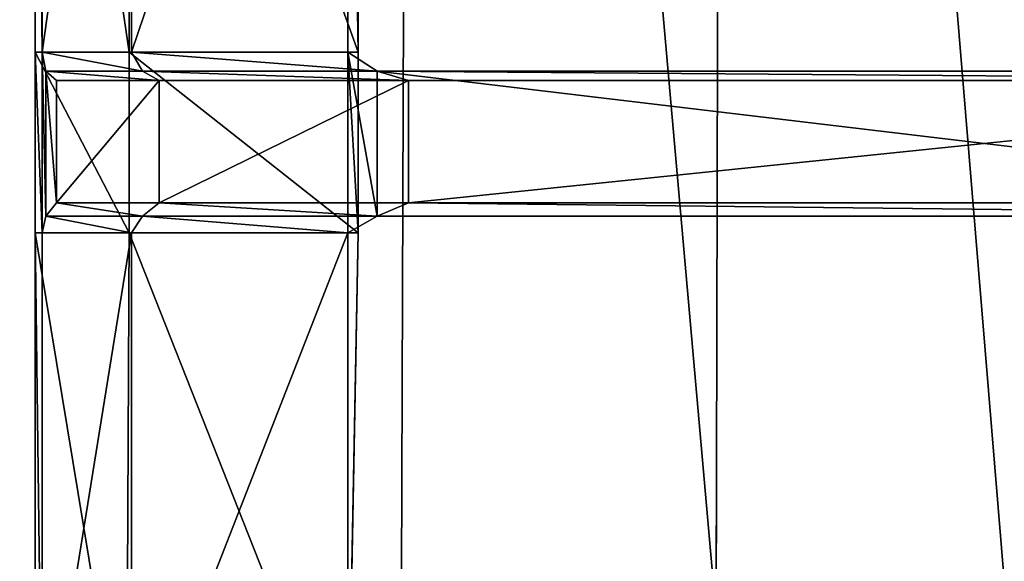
# Model space of a CAD drawing. Extents: x 0 to 31, y 0 to 21.2.
# Tile 398 of 574: x 20.8 to 23, y 5.9 to 7.1. Entities that reach past the tile are written whole.
import ezdxf

# ---------------------------------------------------------------- set-up
doc = ezdxf.new("R2010")
doc.units = 0
doc.header["$MEASUREMENT"] = 0
doc.layers.get('0').update_dxf_attribs({"color": 13, "linetype": 'CONTINUOUS'})
for name, color, linetype in [('CAST_IRON', 250, 'CONTINUOUS'), ('GALVANIZED_METAL', 252, 'CONTINUOUS'), ('GRATES', 250, 'CONTINUOUS')]:
    doc.layers.add(name, color=color, linetype=linetype)

# ---------------------------------------------------------------- blocks, each defined once
blk = doc.blocks.new('NGM5058UC_TRADECAD_DXF')
at = {"layer": 'CAST_IRON', "color": 0}
for p, q in [((6.1889, 2.72605, -0.18725), (6.1622, -4.78625, -0.18725)), ((6.1889, 2.72605, -0.18725), (6.1622, -4.78625, -0.18725)), ((6.8616, -4.87565, -0.18725), (6.8794, 2.72605, -0.18725)), ((6.8616, -4.87565, -0.18725), (6.8794, 2.72605, -0.18725))]:
    blk.add_line(p, q, dxfattribs=at)
at = {"layer": 'GRATES', "color": 0}
for p, q in [((5.3485, -2.21025, 0.70725), (5.3485, -3.62655, 0.70725)), ((5.3485, -2.21025, 0.70725), (5.3485, -3.62655, 0.70725)), ((5.3642, -3.62655, 0.98805), (5.3642, -2.21025, 0.98805)), ((5.3642, -3.62655, 0.98805), (5.3642, -2.21025, 0.98805)), ((5.5578, -3.62655, 0.70725), (5.5578, -2.21025, 0.70725)), ((5.5578, -3.62655, 0.70725), (5.5578, -2.21025, 0.70725)), ((5.5623, -2.21025, 0.98805), (5.5623, -3.62655, 0.98805)), ((5.5623, -2.21025, 0.98805), (5.5623, -3.62655, 0.98805)), ((6.0434, -3.62655, 0.98805), (6.0434, -2.21025, 0.98805)), ((6.0434, -3.62655, 0.98805), (6.0434, -2.21025, 0.98805)), ((6.066, -2.21025, 0.70725), (6.066, -3.62655, 0.70725)), ((6.066, -2.21025, 0.70725), (6.066, -3.62655, 0.70725)), ((5.3485, -3.62655, 0.70725), (5.5578, -3.62655, 0.70725)), ((5.3642, -3.62655, 0.98805), (5.3485, -3.62655, 0.70725)), ((5.3485, -3.62655, 0.70725), (5.5578, -3.62655, 0.70725)), ((5.3485, -3.62655, 0.70725), (5.3485, -4.02735, 0.70725)), ((5.3642, -3.62655, 0.98805), (5.3485, -3.62655, 0.70725)), ((5.3485, -3.62655, 0.70725), (5.3485, -4.02735, 0.70725)), ((5.5623, -3.62655, 0.98805), (5.3642, -3.62655, 0.98805)), ((5.3642, -3.62655, 0.98805), (5.3642, -4.02735, 0.98805)), ((5.3642, -3.62655, 0.98805), (5.372, -3.66835, 1.46245)), ((5.3642, -3.62655, 0.98805), (5.3642, -4.02735, 0.98805)), ((5.3642, -3.62655, 0.98805), (5.372, -3.66835, 1.46245)), ((5.5623, -3.62655, 0.98805), (5.3642, -3.62655, 0.98805)), ((5.5578, -4.02735, 0.70725), (5.5578, -3.62655, 0.70725)), ((6.066, -3.62655, 0.70725), (5.5578, -3.62655, 0.70725)), ((5.5578, -4.02735, 0.70725), (5.5578, -3.62655, 0.70725)), ((6.066, -3.62655, 0.70725), (5.5578, -3.62655, 0.70725)), ((5.5623, -3.62655, 0.98805), (5.5868, -3.66835, 1.46245)), ((6.0434, -3.62655, 0.98805), (5.5623, -3.62655, 0.98805)), ((5.5623, -3.62655, 0.98805), (5.5868, -3.66835, 1.46245)), ((6.0434, -3.62655, 0.98805), (5.5623, -3.62655, 0.98805)), ((6.066, -3.62655, 0.70725), (6.0434, -3.62655, 0.98805)), ((6.066, -3.62655, 0.70725), (6.0434, -3.62655, 0.98805)), ((6.0434, -4.02735, 0.98805), (6.0434, -3.62655, 0.98805)), ((6.1084, -3.66835, 1.46245), (6.0434, -3.62655, 0.98805)), ((6.0434, -4.02735, 0.98805), (6.0434, -3.62655, 0.98805)), ((6.1084, -3.66835, 1.46245), (6.0434, -3.62655, 0.98805)), ((6.066, -3.62655, 0.70725), (6.066, -4.02735, 0.70725)), ((6.066, -3.62655, 0.70725), (6.066, -4.02735, 0.70725)), ((5.372, -3.66835, 1.46245), (5.372, -3.99085, 1.46245)), ((5.372, -3.66835, 1.46245), (5.3958, -3.68915, 1.85405)), ((5.372, -3.66835, 1.46245), (5.372, -3.99085, 1.46245)), ((5.5868, -3.66835, 1.46245), (5.372, -3.66835, 1.46245)), ((5.372, -3.66835, 1.46245), (5.3958, -3.68915, 1.85405)), ((5.5868, -3.66835, 1.46245), (5.372, -3.66835, 1.46245)), ((5.624, -3.68915, 1.85405), (5.5868, -3.66835, 1.46245)), ((5.5868, -3.66835, 1.46245), (6.1084, -3.66835, 1.46245)), ((5.5868, -3.66835, 1.46245), (6.1084, -3.66835, 1.46245)), ((5.624, -3.68915, 1.85405), (5.5868, -3.66835, 1.46245)), ((6.1084, -3.66835, 1.46245), (6.1781, -3.68915, 1.85405)), ((6.1084, -3.99085, 1.46245), (6.1084, -3.66835, 1.46245)), ((8.8123, -3.66835, 1.46245), (6.1084, -3.66835, 1.46245)), ((6.1084, -3.99085, 1.46245), (6.1084, -3.66835, 1.46245)), ((8.8123, -3.66835, 1.46245), (6.1084, -3.66835, 1.46245)), ((6.1084, -3.66835, 1.46245), (6.1781, -3.68915, 1.85405)), ((5.3958, -3.96125, 1.85405), (5.3958, -3.68915, 1.85405)), ((5.3958, -3.68915, 1.85405), (5.624, -3.68915, 1.85405)), ((5.3958, -3.96125, 1.85405), (5.3958, -3.68915, 1.85405)), ((5.3958, -3.68915, 1.85405), (5.624, -3.68915, 1.85405)), ((5.624, -3.68915, 1.85405), (5.624, -3.96125, 1.85405)), ((6.1781, -3.68915, 1.85405), (5.624, -3.68915, 1.85405)), ((5.624, -3.68915, 1.85405), (5.624, -3.96125, 1.85405)), ((6.1781, -3.68915, 1.85405), (5.624, -3.68915, 1.85405)), ((8.8131, -3.68915, 1.81625), (6.1781, -3.68915, 1.85405)), ((6.1781, -3.96125, 1.85405), (6.1781, -3.68915, 1.85405)), ((8.8131, -3.68915, 1.81625), (6.1781, -3.68915, 1.85405)), ((6.1781, -3.96125, 1.85405), (6.1781, -3.68915, 1.85405)), ((5.3958, -3.96125, 1.85405), (5.372, -3.99085, 1.46245)), ((5.3958, -3.96125, 1.85405), (5.372, -3.99085, 1.46245)), ((5.624, -3.96125, 1.85405), (5.3958, -3.96125, 1.85405)), ((5.624, -3.96125, 1.85405), (5.3958, -3.96125, 1.85405)), ((5.624, -3.96125, 1.85405), (5.5868, -3.99085, 1.46245)), ((5.624, -3.96125, 1.85405), (5.5868, -3.99085, 1.46245)), ((6.1781, -3.96125, 1.85405), (5.624, -3.96125, 1.85405)), ((6.1781, -3.96125, 1.85405), (5.624, -3.96125, 1.85405)), ((6.1084, -3.99085, 1.46245), (6.1781, -3.96125, 1.85405)), ((6.1084, -3.99085, 1.46245), (6.1781, -3.96125, 1.85405)), ((6.1781, -3.96125, 1.85405), (8.8131, -3.96125, 1.81625)), ((6.1781, -3.96125, 1.85405), (8.8131, -3.96125, 1.81625)), ((5.372, -3.99085, 1.46245), (5.3642, -4.02735, 0.98805)), ((5.372, -3.99085, 1.46245), (5.3642, -4.02735, 0.98805)), ((5.5868, -3.99085, 1.46245), (5.372, -3.99085, 1.46245)), ((5.5868, -3.99085, 1.46245), (5.372, -3.99085, 1.46245)), ((5.5623, -4.02735, 0.98805), (5.5868, -3.99085, 1.46245)), ((5.5623, -4.02735, 0.98805), (5.5868, -3.99085, 1.46245)), ((5.5868, -3.99085, 1.46245), (6.1084, -3.99085, 1.46245)), ((5.5868, -3.99085, 1.46245), (6.1084, -3.99085, 1.46245)), ((6.0434, -4.02735, 0.98805), (6.1084, -3.99085, 1.46245)), ((6.0434, -4.02735, 0.98805), (6.1084, -3.99085, 1.46245)), ((8.8123, -3.99085, 1.46245), (6.1084, -3.99085, 1.46245)), ((8.8123, -3.99085, 1.46245), (6.1084, -3.99085, 1.46245)), ((5.3485, -4.02735, 0.70725), (5.3642, -4.02735, 0.98805)), ((5.3485, -5.25695, 0.70725), (5.3485, -4.02735, 0.70725)), ((5.3485, -4.02735, 0.70725), (5.5578, -4.02735, 0.70725)), ((5.3485, -4.02735, 0.70725), (5.5578, -4.02735, 0.70725)), ((5.3485, -5.25695, 0.70725), (5.3485, -4.02735, 0.70725)), ((5.3485, -4.02735, 0.70725), (5.3642, -4.02735, 0.98805)), ((5.3642, -4.02735, 0.98805), (5.3642, -5.25695, 0.98805)), ((5.3642, -4.02735, 0.98805), (5.3642, -5.25695, 0.98805)), ((5.3642, -4.02735, 0.98805), (5.5623, -4.02735, 0.98805)), ((5.3642, -4.02735, 0.98805), (5.5623, -4.02735, 0.98805)), ((5.5512, -5.25695, 0.70725), (5.5578, -4.02735, 0.70725)), ((5.5512, -5.25695, 0.70725), (5.5578, -4.02735, 0.70725)), ((6.066, -4.02735, 0.70725), (5.5578, -4.02735, 0.70725)), ((6.066, -4.02735, 0.70725), (5.5578, -4.02735, 0.70725)), ((5.5623, -4.02735, 0.98805), (5.5623, -5.25695, 0.98805)), ((6.0434, -4.02735, 0.98805), (5.5623, -4.02735, 0.98805)), ((5.5623, -4.02735, 0.98805), (5.5623, -5.25695, 0.98805)), ((6.0434, -4.02735, 0.98805), (5.5623, -4.02735, 0.98805)), ((6.066, -4.02735, 0.70725), (6.0434, -4.02735, 0.98805)), ((6.0434, -5.25695, 0.70725), (6.066, -4.02735, 0.70725)), ((6.0434, -4.02735, 0.98805), (6.0434, -5.25695, 0.98805)), ((6.0434, -4.02735, 0.98805), (6.0434, -5.25695, 0.70725)), ((6.0434, -4.02735, 0.98805), (6.0434, -5.25695, 0.98805)), ((6.0434, -5.25695, 0.70725), (6.066, -4.02735, 0.70725)), ((6.0434, -4.02735, 0.98805), (6.0434, -5.25695, 0.70725)), ((6.066, -4.02735, 0.70725), (6.0434, -4.02735, 0.98805))]:
    blk.add_line(p, q, dxfattribs=at)
at = {"layer": 'CAST_IRON', "color": 0}
mesh = blk.add_polyface(dxfattribs=at)
corners = [(6.1889, 2.72605, -0.18725), (-6.4222, -4.78625, -0.18725), (-6.4489, 2.72605, -0.18725), (6.1622, -4.78625, -0.18725)]
mesh.append_faces([[corners[k] for k in face] for face in [(0, 1, 2), (1, 0, 3)]], dxfattribs={"vtx0": -1, "color": 0})
mesh = blk.add_polyface(dxfattribs=at)
corners = [(6.1889, 2.72605, -0.18725), (6.8616, -4.87565, -0.18725), (6.1622, -4.78625, -0.18725), (6.8794, 2.72605, -0.18725)]
mesh.append_faces([[corners[k] for k in face] for face in [(0, 1, 2), (1, 0, 3)]], dxfattribs={"vtx0": -1, "color": 0})
mesh = blk.add_polyface(dxfattribs=at)
corners = [(6.8794, 2.72605, -0.18725), (7.5241, -5.07615, -0.18725), (6.8616, -4.87565, -0.18725), (7.5831, 2.72605, -0.18725)]
mesh.append_faces([[corners[k] for k in face] for face in [(0, 1, 2), (1, 0, 3)]], dxfattribs={"vtx0": -1, "color": 0})
at = {"layer": 'GALVANIZED_METAL', "color": 0}
mesh = blk.add_polyface(dxfattribs=at)
corners = [(-14.2165, -9.41305, -1.89865), (14.216, 9.40775, -1.89865), (-14.3866, -9.24295, -1.89865), (14.386, 9.23775, -1.89865)]
mesh.append_faces([[corners[k] for k in face] for face in [(0, 1, 2), (1, 0, 3)]], dxfattribs={"vtx0": -1, "color": 0})
mesh = blk.add_polyface(dxfattribs=at)
corners = [(14.216, 9.40775, -1.89865), (-14.2165, 9.40775, -1.89865), (-14.3866, -9.24295, -1.89865)]
mesh.append_faces([[corners[k] for k in face] for face in [(0, 1, 2)]], dxfattribs={"color": 0})
mesh = blk.add_polyface(dxfattribs=at)
corners = [(14.386, 9.23775, -1.89865), (-14.2165, -9.41305, -1.89865), (14.2159, -9.41295, -1.89865)]
mesh.append_faces([[corners[k] for k in face] for face in [(0, 1, 2)]], dxfattribs={"color": 0})
at = {"layer": 'GRATES', "color": 0}
mesh = blk.add_polyface(dxfattribs=at)
corners = [(5.5578, -3.62655, 0.70725), (5.3485, -2.21025, 0.70725), (5.3485, -3.62655, 0.70725), (5.5578, -2.21025, 0.70725)]
mesh.append_faces([[corners[k] for k in face] for face in [(0, 1, 2), (1, 0, 3)]], dxfattribs={"vtx0": -1, "color": 0})
mesh = blk.add_polyface(dxfattribs=at)
corners = [(5.3485, -2.21025, 0.70725), (5.3642, -3.62655, 0.98805), (5.3485, -3.62655, 0.70725), (5.3642, -2.21025, 0.98805)]
mesh.append_faces([[corners[k] for k in face] for face in [(0, 1, 2), (1, 0, 3)]], dxfattribs={"vtx0": -1, "color": 0})
mesh = blk.add_polyface(dxfattribs=at)
corners = [(5.5623, -2.21025, 0.98805), (5.3642, -3.62655, 0.98805), (5.3642, -2.21025, 0.98805), (5.5623, -3.62655, 0.98805)]
mesh.append_faces([[corners[k] for k in face] for face in [(0, 1, 2), (1, 0, 3)]], dxfattribs={"vtx0": -1, "color": 0})
mesh = blk.add_polyface(dxfattribs=at)
corners = [(6.066, -3.62655, 0.70725), (5.5578, -2.21025, 0.70725), (5.5578, -3.62655, 0.70725), (6.066, -2.21025, 0.70725)]
mesh.append_faces([[corners[k] for k in face] for face in [(0, 1, 2), (1, 0, 3)]], dxfattribs={"vtx0": -1, "color": 0})
mesh = blk.add_polyface(dxfattribs=at)
corners = [(6.0434, -2.21025, 0.98805), (5.5623, -3.62655, 0.98805), (5.5623, -2.21025, 0.98805), (6.0434, -3.62655, 0.98805)]
mesh.append_faces([[corners[k] for k in face] for face in [(0, 1, 2), (1, 0, 3)]], dxfattribs={"vtx0": -1, "color": 0})
mesh = blk.add_polyface(dxfattribs=at)
corners = [(6.0434, -2.21025, 0.98805), (6.066, -3.62655, 0.70725), (6.0434, -3.62655, 0.98805), (6.066, -2.21025, 0.70725)]
mesh.append_faces([[corners[k] for k in face] for face in [(0, 1, 2), (1, 0, 3)]], dxfattribs={"vtx0": -1, "color": 0})
mesh = blk.add_polyface(dxfattribs=at)
corners = [(5.5578, -4.02735, 0.70725), (5.3485, -3.62655, 0.70725), (5.3485, -4.02735, 0.70725), (5.5578, -3.62655, 0.70725)]
mesh.append_faces([[corners[k] for k in face] for face in [(0, 1, 2), (1, 0, 3)]], dxfattribs={"vtx0": -1, "color": 0})
mesh = blk.add_polyface(dxfattribs=at)
corners = [(5.3485, -3.62655, 0.70725), (5.3642, -4.02735, 0.98805), (5.3485, -4.02735, 0.70725), (5.3642, -3.62655, 0.98805)]
mesh.append_faces([[corners[k] for k in face] for face in [(0, 1, 2), (1, 0, 3)]], dxfattribs={"vtx0": -1, "color": 0})
mesh = blk.add_polyface(dxfattribs=at)
corners = [(5.3642, -3.62655, 0.98805), (5.372, -3.99085, 1.46245), (5.3642, -4.02735, 0.98805), (5.372, -3.66835, 1.46245)]
mesh.append_faces([[corners[k] for k in face] for face in [(0, 1, 2), (1, 0, 3)]], dxfattribs={"vtx0": -1, "color": 0})
mesh = blk.add_polyface(dxfattribs=at)
corners = [(5.5868, -3.66835, 1.46245), (5.3642, -3.62655, 0.98805), (5.5623, -3.62655, 0.98805), (5.372, -3.66835, 1.46245)]
mesh.append_faces([[corners[k] for k in face] for face in [(0, 1, 2), (1, 0, 3)]], dxfattribs={"vtx0": -1, "color": 0})
mesh = blk.add_polyface(dxfattribs=at)
corners = [(6.066, -4.02735, 0.70725), (5.5578, -3.62655, 0.70725), (5.5578, -4.02735, 0.70725), (6.066, -3.62655, 0.70725)]
mesh.append_faces([[corners[k] for k in face] for face in [(0, 1, 2), (1, 0, 3)]], dxfattribs={"vtx0": -1, "color": 0})
mesh = blk.add_polyface(dxfattribs=at)
corners = [(6.1084, -3.66835, 1.46245), (5.5623, -3.62655, 0.98805), (6.0434, -3.62655, 0.98805), (5.5868, -3.66835, 1.46245)]
mesh.append_faces([[corners[k] for k in face] for face in [(0, 1, 2), (1, 0, 3)]], dxfattribs={"vtx0": -1, "color": 0})
mesh = blk.add_polyface(dxfattribs=at)
corners = [(6.0434, -3.62655, 0.98805), (6.066, -4.02735, 0.70725), (6.0434, -4.02735, 0.98805), (6.066, -3.62655, 0.70725)]
mesh.append_faces([[corners[k] for k in face] for face in [(0, 1, 2), (1, 0, 3)]], dxfattribs={"vtx0": -1, "color": 0})
mesh = blk.add_polyface(dxfattribs=at)
corners = [(6.1084, -3.99085, 1.46245), (6.0434, -3.62655, 0.98805), (6.0434, -4.02735, 0.98805), (6.1084, -3.66835, 1.46245)]
mesh.append_faces([[corners[k] for k in face] for face in [(0, 1, 2), (1, 0, 3)]], dxfattribs={"vtx0": -1, "color": 0})
mesh = blk.add_polyface(dxfattribs=at)
corners = [(5.372, -3.66835, 1.46245), (5.3958, -3.96125, 1.85405), (5.372, -3.99085, 1.46245), (5.3958, -3.68915, 1.85405)]
mesh.append_faces([[corners[k] for k in face] for face in [(0, 1, 2), (1, 0, 3)]], dxfattribs={"vtx0": -1, "color": 0})
mesh = blk.add_polyface(dxfattribs=at)
corners = [(5.624, -3.68915, 1.85405), (5.372, -3.66835, 1.46245), (5.5868, -3.66835, 1.46245), (5.3958, -3.68915, 1.85405)]
mesh.append_faces([[corners[k] for k in face] for face in [(0, 1, 2), (1, 0, 3)]], dxfattribs={"vtx0": -1, "color": 0})
mesh = blk.add_polyface(dxfattribs=at)
corners = [(6.1781, -3.68915, 1.85405), (5.5868, -3.66835, 1.46245), (6.1084, -3.66835, 1.46245), (5.624, -3.68915, 1.85405)]
mesh.append_faces([[corners[k] for k in face] for face in [(0, 1, 2), (1, 0, 3)]], dxfattribs={"vtx0": -1, "color": 0})
mesh = blk.add_polyface(dxfattribs=at)
corners = [(8.8123, -3.99085, 1.46245), (6.1084, -3.66835, 1.46245), (6.1084, -3.99085, 1.46245), (8.8123, -3.66835, 1.46245)]
mesh.append_faces([[corners[k] for k in face] for face in [(0, 1, 2), (1, 0, 3)]], dxfattribs={"vtx0": -1, "color": 0})
mesh = blk.add_polyface(dxfattribs=at)
corners = [(8.8131, -3.68915, 1.81625), (6.1084, -3.66835, 1.46245), (8.8123, -3.66835, 1.46245)]
mesh.append_faces([[corners[k] for k in face] for face in [(0, 1, 2)]], dxfattribs={"color": 0})
mesh = blk.add_polyface(dxfattribs=at)
corners = [(6.1781, -3.68915, 1.85405), (6.1084, -3.66835, 1.46245), (8.8131, -3.68915, 1.81625)]
mesh.append_faces([[corners[k] for k in face] for face in [(0, 1, 2)]], dxfattribs={"color": 0})
mesh = blk.add_polyface(dxfattribs=at)
corners = [(5.624, -3.68915, 1.85405), (5.3958, -3.96125, 1.85405), (5.3958, -3.68915, 1.85405), (5.624, -3.96125, 1.85405)]
mesh.append_faces([[corners[k] for k in face] for face in [(0, 1, 2), (1, 0, 3)]], dxfattribs={"vtx0": -1, "color": 0})
mesh = blk.add_polyface(dxfattribs=at)
corners = [(6.1781, -3.68915, 1.85405), (5.624, -3.96125, 1.85405), (5.624, -3.68915, 1.85405), (6.1781, -3.96125, 1.85405)]
mesh.append_faces([[corners[k] for k in face] for face in [(0, 1, 2), (1, 0, 3)]], dxfattribs={"vtx0": -1, "color": 0})
mesh = blk.add_polyface(dxfattribs=at)
corners = [(8.8131, -3.68915, 1.81625), (6.1781, -3.96125, 1.85405), (6.1781, -3.68915, 1.85405), (8.8131, -3.96125, 1.81625)]
mesh.append_faces([[corners[k] for k in face] for face in [(0, 1, 2), (1, 0, 3)]], dxfattribs={"vtx0": -1, "color": 0})
mesh = blk.add_polyface(dxfattribs=at)
corners = [(5.3958, -3.96125, 1.85405), (5.5868, -3.99085, 1.46245), (5.372, -3.99085, 1.46245), (5.624, -3.96125, 1.85405)]
mesh.append_faces([[corners[k] for k in face] for face in [(0, 1, 2), (1, 0, 3)]], dxfattribs={"vtx0": -1, "color": 0})
mesh = blk.add_polyface(dxfattribs=at)
corners = [(5.624, -3.96125, 1.85405), (6.1084, -3.99085, 1.46245), (5.5868, -3.99085, 1.46245), (6.1781, -3.96125, 1.85405)]
mesh.append_faces([[corners[k] for k in face] for face in [(0, 1, 2), (1, 0, 3)]], dxfattribs={"vtx0": -1, "color": 0})
mesh = blk.add_polyface(dxfattribs=at)
corners = [(6.1781, -3.96125, 1.85405), (8.8123, -3.99085, 1.46245), (6.1084, -3.99085, 1.46245)]
mesh.append_faces([[corners[k] for k in face] for face in [(0, 1, 2)]], dxfattribs={"color": 0})
mesh = blk.add_polyface(dxfattribs=at)
corners = [(6.1781, -3.96125, 1.85405), (8.8131, -3.96125, 1.81625), (8.8123, -3.99085, 1.46245)]
mesh.append_faces([[corners[k] for k in face] for face in [(0, 1, 2)]], dxfattribs={"color": 0})
mesh = blk.add_polyface(dxfattribs=at)
corners = [(5.372, -3.99085, 1.46245), (5.5623, -4.02735, 0.98805), (5.3642, -4.02735, 0.98805), (5.5868, -3.99085, 1.46245)]
mesh.append_faces([[corners[k] for k in face] for face in [(0, 1, 2), (1, 0, 3)]], dxfattribs={"vtx0": -1, "color": 0})
mesh = blk.add_polyface(dxfattribs=at)
corners = [(5.5868, -3.99085, 1.46245), (6.0434, -4.02735, 0.98805), (5.5623, -4.02735, 0.98805), (6.1084, -3.99085, 1.46245)]
mesh.append_faces([[corners[k] for k in face] for face in [(0, 1, 2), (1, 0, 3)]], dxfattribs={"vtx0": -1, "color": 0})
mesh = blk.add_polyface(dxfattribs=at)
corners = [(5.3485, -4.02735, 0.70725), (5.3642, -5.25695, 0.98805), (5.3485, -5.25695, 0.70725), (5.3642, -4.02735, 0.98805)]
mesh.append_faces([[corners[k] for k in face] for face in [(0, 1, 2), (1, 0, 3)]], dxfattribs={"vtx0": -1, "color": 0})
mesh = blk.add_polyface(dxfattribs=at)
corners = [(5.5512, -5.25695, 0.70725), (5.3485, -4.02735, 0.70725), (5.3485, -5.25695, 0.70725), (5.5578, -4.02735, 0.70725)]
mesh.append_faces([[corners[k] for k in face] for face in [(0, 1, 2), (1, 0, 3)]], dxfattribs={"vtx0": -1, "color": 0})
mesh = blk.add_polyface(dxfattribs=at)
corners = [(5.5623, -4.02735, 0.98805), (5.3642, -5.25695, 0.98805), (5.3642, -4.02735, 0.98805), (5.5623, -5.25695, 0.98805)]
mesh.append_faces([[corners[k] for k in face] for face in [(0, 1, 2), (1, 0, 3)]], dxfattribs={"vtx0": -1, "color": 0})
mesh = blk.add_polyface(dxfattribs=at)
corners = [(6.0434, -5.25695, 0.70725), (5.5578, -4.02735, 0.70725), (5.5512, -5.25695, 0.70725), (6.066, -4.02735, 0.70725)]
mesh.append_faces([[corners[k] for k in face] for face in [(0, 1, 2), (1, 0, 3)]], dxfattribs={"vtx0": -1, "color": 0})
mesh = blk.add_polyface(dxfattribs=at)
corners = [(6.0434, -4.02735, 0.98805), (5.5623, -5.25695, 0.98805), (5.5623, -4.02735, 0.98805), (6.0434, -5.25695, 0.98805)]
mesh.append_faces([[corners[k] for k in face] for face in [(0, 1, 2), (1, 0, 3)]], dxfattribs={"vtx0": -1, "color": 0})
mesh = blk.add_polyface(dxfattribs=at)
corners = [(6.0434, -4.02735, 0.98805), (6.0434, -5.25695, 0.70725), (6.0434, -5.25695, 0.98805)]
mesh.append_faces([[corners[k] for k in face] for face in [(0, 1, 2)]], dxfattribs={"color": 0})
mesh = blk.add_polyface(dxfattribs=at)
corners = [(6.066, -4.02735, 0.70725), (6.0434, -5.25695, 0.70725), (6.0434, -4.02735, 0.98805)]
mesh.append_faces([[corners[k] for k in face] for face in [(0, 1, 2)]], dxfattribs={"color": 0})
blk = doc.blocks.new('NGM5058UC_TRADECAD_DWG')
at = {"color": 0}
blk.add_blockref('NGM5058UC_TRADECAD_DXF', (15.5194, 10.62185, 1.89865), dxfattribs=at)

msp = doc.modelspace()

# ---------------------------------------------------------------- block references
at = {"color": 0}
msp.add_blockref('NGM5058UC_TRADECAD_DWG', (0, 0), dxfattribs=at)

doc.saveas('drawing.dxf')
